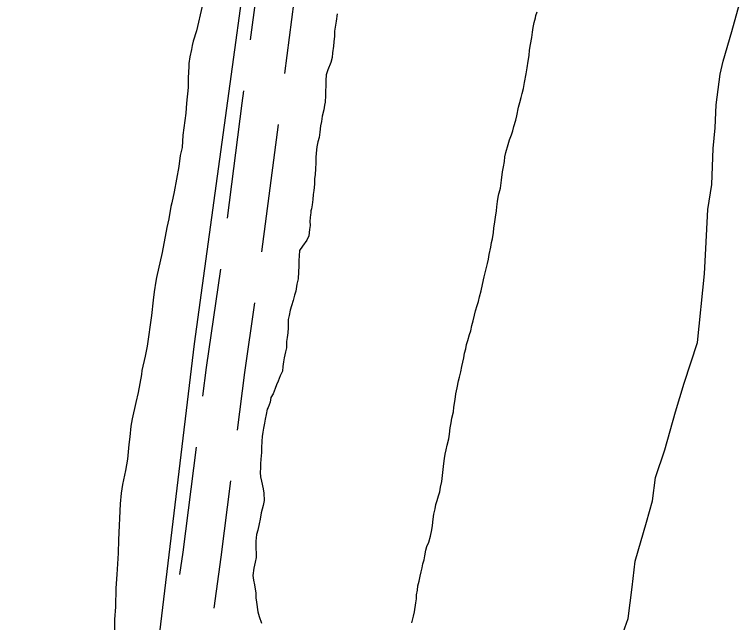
# Model space of a CAD drawing. Extents: x 3172231 to 3210228, y 940198 to 965780.
# Drawn here: x 3177807 to 3178372, y 958335 to 958808 of the extents above; entities that cross this region are included whole.
import ezdxf

# ---------------------------------------------------------------- set-up
doc = ezdxf.new("R2010")
doc.units = 0
for name, color, linetype in [('V-ROAD-CNTR', 7, 'Continuous'), ('V-SITE-VEGE', 7, 'Continuous'), ('V-TOPO-SHOR', 7, 'Continuous')]:
    doc.layers.add(name, color=color, linetype=linetype)

msp = doc.modelspace()

# ---------------------------------------------------------------- linework, layer by layer
at = {"layer": 'V-ROAD-CNTR'}
msp.add_line((3178012.712, 958722.599), (3177999.939, 958623.418), dxfattribs=at)
for points in [[(3178001.829, 958887.901), (3177995.317, 958821.868), (3177990.992, 958788.501)], [(3178029.38, 958861.589), (3178025.127, 958818.466), (3178017.843, 958762.268)], [(3177985.85, 958748.832), (3177984.6, 958739.184), (3177973.07, 958649.653)], [(3177967.775, 958610.007), (3177956.761, 958533.519), (3177953.894, 958510.986)], [(3177994.313, 958583.82), (3177986.489, 958529.487), (3177980.798, 958484.747)], [(3177948.847, 958471.306), (3177938.46, 958389.654), (3177935.995, 958372.137)], [(3177975.751, 958445.067), (3177968.196, 958385.67), (3177962.604, 958345.937)]]:
    msp.add_lwpolyline(points, dxfattribs=at)
at = {"layer": 'V-SITE-VEGE'}
for p, q in [((3177953.615, 958814.711), (3177949.248, 958795.517)), ((3177949.248, 958795.517), (3177946.711, 958787.403)), ((3177945.943, 958784.206), (3177945.421, 958781.005)), ((3177946.711, 958787.403), (3177945.943, 958784.206)), ((3177945.421, 958781.005), (3177943.891, 958775.349)), ((3177943.891, 958775.349), (3177943.35, 958770.175)), ((3177943.328, 958767.71), (3177942.754, 958758.838)), ((3177943.35, 958770.175), (3177943.328, 958767.71)), ((3177942.754, 958758.838), (3177942.689, 958751.44)), ((3177942.689, 958751.44), (3177941.345, 958739.126)), ((3177941.345, 958739.126), (3177940.782, 958731.487)), ((3177940.782, 958731.487), (3177938.654, 958714.244)), ((3177938.654, 958714.244), (3177938.077, 958704.633)), ((3177938.077, 958704.633), (3177936.541, 958698.483)), ((3177936.541, 958698.483), (3177935.478, 958689.863)), ((3177935.478, 958689.863), (3177931.847, 958670.169)), ((3177931.847, 958670.169), (3177930.044, 958661.558)), ((3177929.28, 958658.85), (3177927.716, 958649.249)), ((3177930.044, 958661.558), (3177929.28, 958658.85)), ((3177927.716, 958649.249), (3177926.174, 958642.36)), ((3177926.174, 958642.36), (3177922.547, 958622.914)), ((3177922.547, 958622.914), (3177917.932, 958603.474)), ((3177917.932, 958603.474), (3177917.412, 958600.521)), ((3177917.412, 958600.521), (3177916.108, 958592.397)), ((3177916.108, 958592.397), (3177915.555, 958585.743)), ((3177915.555, 958585.743), (3177914.215, 958573.92)), ((3177914.215, 958573.92), (3177910.793, 958550.034)), ((3177910.793, 958550.034), (3177909.243, 958542.157)), ((3177909.243, 958542.157), (3177906.679, 958531.086)), ((3177906.404, 958527.883), (3177903.812, 958513.85)), ((3177906.679, 958531.086), (3177906.404, 958527.883)), ((3177903.812, 958513.85), (3177902.017, 958506.223)), ((3177902.017, 958506.223), (3177899.189, 958493.427)), ((3177899.189, 958493.427), (3177898.153, 958487.764)), ((3177898.153, 958487.764), (3177897.338, 958479.388)), ((3177897.338, 958479.388), (3177896.545, 958473.477)), ((3177896.545, 958473.477), (3177895.458, 958462.146)), ((3177895.458, 958462.146), (3177893.897, 958453.282)), ((3177893.897, 958453.282), (3177891.579, 958442.209)), ((3177891.579, 958442.209), (3177890.532, 958435.559)), ((3177890.532, 958435.559), (3177889.717, 958427.185)), ((3177889.717, 958427.185), (3177888.48, 958399.334)), ((3177888.48, 958399.334), (3177888.14, 958388.979)), ((3177888.14, 958388.979), (3177887.251, 958372.22)), ((3177887.251, 958372.22), (3177886.416, 958361.626)), ((3177886.416, 958361.626), (3177886.039, 958347.081)), ((3177886.039, 958347.081), (3177885.455, 958337.224)), ((3177885.455, 958337.224), (3177885.253, 958314.542))]:
    msp.add_line(p, q, dxfattribs=at)
msp.add_lwpolyline([(3178280.185, 958323.474), (3178285.378, 958337.894), (3178288.494, 958362.46), (3178290.845, 958382.694), (3178299.798, 958412.994), (3178304.288, 958429.591), (3178306.62, 958447.652), (3178314.048, 958469.289), (3178322.271, 958498.871), (3178328.982, 958521.233), (3178339.394, 958552.969), (3178344.94, 958606.448), (3178345.84, 958625.97), (3178347.56, 958656.335), (3178350.628, 958675.838), (3178351.605, 958704.039), (3178353.194, 958719.94), (3178354.081, 958738.016), (3178357.188, 958761.858), (3178359.449, 958771.967), (3178366.168, 958795.052), (3178372.15, 958816.7)], dxfattribs=at)
at = {"layer": 'V-TOPO-SHOR'}
for points in [[(3177808.202, 956282.053), (3177812.179, 956447.896), (3177807.433, 956692.228), (3177816.725, 956843.791), (3177827.712, 956959.682), (3177844.128, 957107.661), (3177851.861, 957350.179), (3177861.091, 957476.775), (3177867.155, 957765.665), (3177882.088, 958034.915), (3177918.429, 958307.68), (3177947.567, 958551.928), (3178014.764, 959042.187), (3178022.034, 959097.453), (3177990.141, 959181.35), (3178008.234, 959286.523), (3178047.742, 959396.994), (3178094.356, 959496.747), (3178119.446, 959546.619), (3178133.681, 959574.683)], [(3178187.539, 958685.646), (3178188.203, 958689.613), (3178189.075, 958693.789), (3178189.317, 958697.342), (3178190.185, 958700.889), (3178191.914, 958706.939), (3178192.991, 958710.693), (3178194.49, 958714.654), (3178195.566, 958717.781), (3178196.432, 958721.122), (3178197.939, 958725.918), (3178198.599, 958729.467), (3178200.122, 958736.146), (3178200.991, 958739.695), (3178202.072, 958743.658), (3178202.936, 958746.787), (3178203.807, 958750.543), (3178204.685, 958755.346), (3178206, 958762.026), (3178206.67, 958766.622), (3178207.552, 958771.842), (3178208.218, 958776.229), (3178208.675, 958780.407), (3178209.344, 958785.003), (3178210.438, 958790.43), (3178210.895, 958794.608), (3178211.343, 958798.161), (3178212.216, 958802.126), (3178213.293, 958805.673), (3178213.518, 958807.553), (3178214.589, 958810.263)], [(3178058.763, 958808.731), (3178058.085, 958803.091), (3178057.209, 958798.495), (3178056.762, 958795.364), (3178056.725, 958791.391), (3178056.269, 958787.002), (3178056.029, 958783.657), (3178055.146, 958778.437), (3178054.903, 958774.675), (3178053.823, 958770.921), (3178051.472, 958765.295), (3178050.182, 958761.332), (3178049.934, 958756.941), (3178049.893, 958752.341), (3178049.656, 958749.206), (3178049.621, 958745.233), (3178049.365, 958740.006), (3178048.925, 958737.71), (3178048.474, 958734.159), (3178046.967, 958729.154), (3178046.51, 958724.974), (3178045.853, 958721.634), (3178045.181, 958716.62), (3178044.724, 958712.44), (3178043.651, 958709.104), (3178042.987, 958705.137), (3178042.316, 958700.332), (3178042.076, 958696.988), (3178042.039, 958692.806), (3178041.787, 958687.997), (3178041.54, 958683.608), (3178041.091, 958680.266), (3178041.052, 958676.082), (3178040.591, 958671.277), (3178040.145, 958668.144), (3178039.692, 958664.175), (3178039.238, 958660.206), (3178038.791, 958657.073), (3178038.359, 958655.401), (3178038.132, 958653.521), (3178037.915, 958652.479), (3178037.45, 958647.254), (3178037.63, 958644.115), (3178037.183, 958640.981), (3178036.721, 958635.968), (3178035.226, 958632.634), (3178031.836, 958627.854), (3178029.508, 958624.528), (3178029.051, 958620.35), (3178028.809, 958616.797), (3178028.979, 958612.404), (3178028.729, 958607.804), (3178028.264, 958602.579), (3178027.39, 958598.405)], [(3178117.049, 958334.707), (3178118.35, 958339.716), (3178119.009, 958343.266), (3178120.117, 958350.157), (3178120.564, 958353.291), (3178120.59, 958356.428), (3178121.25, 958359.977), (3178121.7, 958363.529), (3178122.569, 958367.076), (3178123.441, 958371.043), (3178124.098, 958374.383), (3178124.963, 958377.512), (3178125.618, 958380.644), (3178126.482, 958383.773), (3178126.929, 958386.906), (3178127.803, 958391.08), (3178128.666, 958394.001), (3178130.163, 958397.544), (3178131.459, 958402.133), (3178132.549, 958407.143), (3178132.995, 958410.274), (3178133.667, 958415.29), (3178134.121, 958419.259), (3178134.996, 958423.433), (3178135.651, 958426.775), (3178136.726, 958429.9), (3178137.804, 958433.447), (3178138.668, 958436.577), (3178139.329, 958440.335), (3178140.206, 958444.719), (3178141.332, 958453.913), (3178141.795, 958458.718), (3178142.248, 958462.478), (3178142.903, 958465.818), (3178143.772, 958469.365), (3178144.431, 958472.916), (3178145.732, 958477.924), (3178146.18, 958481.475), (3178146.854, 958486.488), (3178147.517, 958490.455), (3178148.177, 958494.007), (3178149.266, 958499.014), (3178149.717, 958502.567), (3178150.606, 958508.414), (3178151.271, 958512.801), (3178152.152, 958517.604), (3178153.246, 958523.031), (3178154.11, 958525.951), (3178154.982, 958530.125), (3178155.855, 958534.092), (3178156.723, 958537.639), (3178157.381, 958540.98), (3178158.04, 958544.531), (3178158.908, 958548.078), (3178159.564, 958551.209), (3178160.639, 958554.337), (3178161.726, 958559.137), (3178162.798, 958562.056), (3178163.67, 958566.02), (3178164.749, 958569.777), (3178165.835, 958574.157), (3178166.492, 958577.5), (3178167.784, 958581.669), (3178168.858, 958584.797), (3178169.726, 958588.346), (3178170.815, 958593.146), (3178171.905, 958597.947), (3178173.214, 958604.001), (3178174.078, 958607.13), (3178174.942, 958610.257), (3178175.817, 958614.433), (3178176.683, 958617.771), (3178177.136, 958621.532), (3178178.44, 958627.168), (3178178.891, 958630.719), (3178179.753, 958633.639), (3178180.634, 958638.442), (3178180.873, 958641.995), (3178181.545, 958646.8), (3178181.993, 958650.351), (3178182.876, 958655.362), (3178183.114, 958658.498), (3178183.777, 958662.674), (3178184.226, 958666.016), (3178184.668, 958668.732), (3178184.883, 958669.356), (3178185.962, 958673.112), (3178186.644, 958679.17), (3178187.539, 958685.646)], [(3178027.39, 958598.405), (3178026.505, 958592.974), (3178025.432, 958589.847), (3178024.555, 958585.462), (3178023.265, 958581.501), (3178022.188, 958577.954), (3178021.316, 958573.989), (3178020.66, 958570.858), (3178020.603, 958564.376), (3178020.357, 958560.405), (3178019.906, 958556.852), (3178019.251, 958553.72), (3178019.206, 958548.703), (3178018.551, 958545.571), (3178017.463, 958540.98), (3178017.019, 958537.846), (3178016.357, 958534.086), (3178016.116, 958530.535), (3178014.412, 958526.994), (3178012.911, 958522.824), (3178011.42, 958519.91), (3178010.557, 958516.989), (3178008.845, 958512.822), (3178007.15, 958510.118), (3178006.697, 958506.358), (3178004.989, 958502.399), (3178004.348, 958500.941), (3178003.473, 958496.765), (3178002.605, 958493.218), (3178002.159, 958490.085), (3178001.286, 958486.12), (3178000.842, 958482.986), (3178000.391, 958479.644), (3178000.151, 958476.091), (3177999.895, 958470.864), (3177999.865, 958467.309), (3177999.398, 958462.084), (3177999.156, 958458.531), (3177999.13, 958455.396), (3177998.886, 958451.631), (3177999.066, 958448.285), (3177999.873, 958444.93), (3178001.073, 958438.854), (3178001.669, 958435.503), (3178001.829, 958429.855), (3178001.165, 958425.886), (3177999.443, 958420.256), (3177998.771, 958415.452), (3177997.901, 958411.695), (3177997.022, 958406.893), (3177995.945, 958403.348), (3177995.48, 958398.121), (3177995.431, 958392.686), (3177995.605, 958388.711), (3177995.574, 958385.364), (3177994.915, 958381.813), (3177993.827, 958377.224), (3177993.147, 958371.372), (3177993.534, 958367.813), (3177994.339, 958364.252), (3177995.326, 958357.759), (3177995.296, 958354.204), (3177995.89, 958350.643), (3177997.077, 958343.104), (3177998.091, 958339.538), (3177999.717, 958334.295)]]:
    msp.add_lwpolyline(points, dxfattribs=at)

doc.saveas('drawing.dxf')
